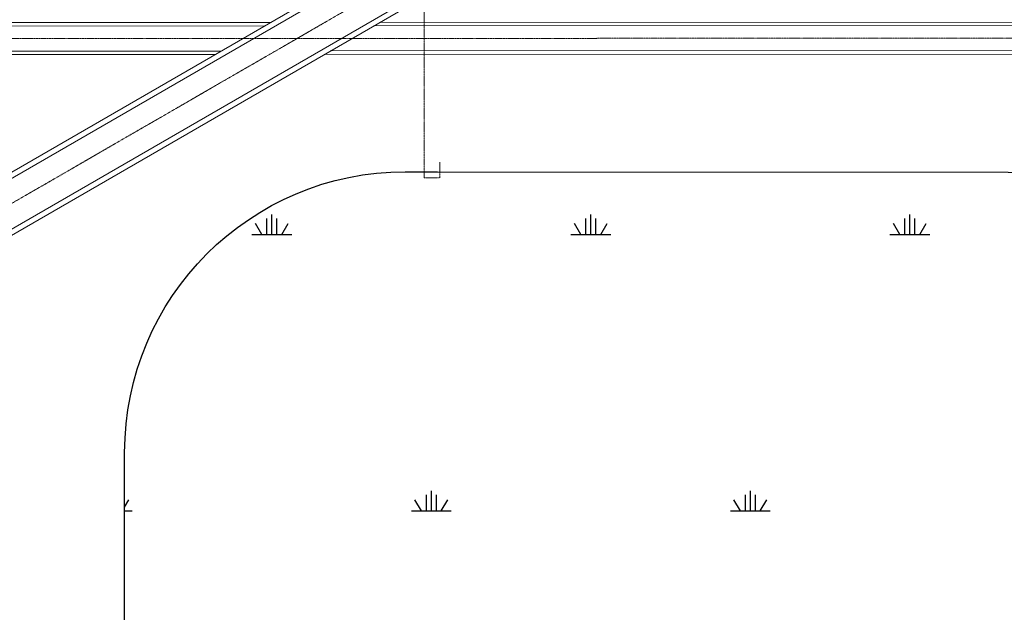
# Model space of a CAD drawing. Header units: metres. Extents: x -270273 to 328371, y -146885 to 591473.
# Tile 324 of 473: x -26161 to -10481, y 416787 to 426221. Entities that reach past the tile are written whole.
import ezdxf

# ---------------------------------------------------------------- set-up
doc = ezdxf.new("R2010")
doc.units = ezdxf.units.M
doc.linetypes.add('RI-AWZI_PROCESLEIDING', pattern=[18.450000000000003, 6, -1.8, 1.75, -1.8, 1.75, -1.8, 1.75, -1.8])
doc.linetypes.add('RI-AWZI_TERREINRIOLERING', pattern=[19.8, 6, -1.8, 2.4, -1.8, 1.8, -1.8, 2.4, -1.8])
for name, color, linetype, lineweight in [('B-CO-BC-BETONVORM-G', 50, 'Continuous', 18), ('B-XX-RI-AWZI_PROCESLEIDING-G', 30, 'RI-AWZI_PROCESLEIDING', 18), ('B-XX-RI-AWZI_TERREINRIOLERING-G', 211, 'RI-AWZI_TERREINRIOLERING', 18)]:
    doc.layers.add(name, color=color, linetype=linetype, lineweight=lineweight)
doc.layers.add('B-XX-GR-KRUIDEN-G', color=98, linetype='Continuous')
doc.layers.add('B-XX-VH-KANTVERHARDING-G', color=253, linetype='Continuous')

msp = doc.modelspace()

# ---------------------------------------------------------------- hatches: boundary and pattern name
at = {"layer": 'B-XX-GR-KRUIDEN-G'}
h = msp.add_hatch(dxfattribs=at)
h.set_pattern_fill('SWAMP', color=256, scale=200, angle=-97.45749169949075, style=0)
h.set_pattern_definition([(0.01238424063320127, (-169787.0595620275, 422764.2241633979), (2539.049028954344, 4399.948907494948), [635.0000000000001, -4445.000000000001]), (90.01238424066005, (-169469.5595694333, 422764.2927898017), (-2540.950852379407, 4398.850886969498), [317.4999999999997, -8481.31999999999]), (90.01238424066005, (-169390.1835712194, 422764.3099464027), (-2540.950852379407, 4398.850886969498), [253.9999999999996, -8544.81999999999]), (90.01238424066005, (-169548.9355676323, 422764.2756329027), (-2540.950852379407, 4398.850886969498), [253.9999999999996, -8544.81999999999]), (60.01238424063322, (-169310.8095732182, 422764.3271028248), (-2540.943014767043, 4398.855414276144), [203.2, -4876.799999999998]), (120.0123842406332, (-169628.3095657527, 422764.2584764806), (-5079.992043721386, -1.093493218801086), [203.2, -4876.799999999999])])
edge = h.paths.add_edge_path()
edge.add_line((-24533.25775137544, 391711.8077829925), (-24489.4541806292, 419330.4827747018))
edge.add_arc((-19999.91948965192, 419323.362315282), 4489.540337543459, 135.1156402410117, 179.9091282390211, ccw=False)
edge.add_arc((-19978.83125783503, 419302.3590370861), 4519.303590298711, 84.04228439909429, 135.1156402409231, ccw=False)
edge.add_line((-19509.75251103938, 423797.2528146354), (-3182.49069079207, 423788.0231437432))
edge.add_line((-3182.490690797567, 423788.0231436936), (-3180.484779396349, 414507.6596293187))
edge.add_arc((-2080.484754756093, 414507.897387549), 1100.000050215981, 180.0123841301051, 225.0123820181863)
edge.add_arc((-2080.484825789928, 414507.8973164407), 1099.999949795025, 225.0123820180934, 270.0123842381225)
edge.add_line((-2080.247065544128, 413407.8973924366), (12859.75258535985, 413411.1266098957))
edge.add_arc((12859.51485738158, 414511.1265728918), 1099.999988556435, -89.9876174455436, 0.01238364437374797)
edge.add_line((13959.51482027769, 414511.3643217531), (13957.51180642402, 423778.3340370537))
edge.add_line((13957.51180639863, 423778.3340369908), (25936.32206115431, 423771.562511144))
edge.add_arc((25942.15832622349, 434405.5420098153), 10633.98110032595, -90.03144573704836, -47.10825301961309)
edge.add_arc((26882.199413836, 433393.6450623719), 9252.817576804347, -47.10825301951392, 2.623037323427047)
edge.add_line((36125.32234750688, 433817.0969989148), (36133.50202193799, 442586.3717355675))
edge.add_line((36133.50202196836, 442586.3717354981), (38806.61335758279, 442589.5690444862))
edge.add_line((38806.61335761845, 442589.5690445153), (38811.53167870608, 419834.9209740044))
edge.add_line((38811.5316786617, 419834.9209739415), (36129.78067758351, 413190.6010720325))
edge.add_line((36129.78067758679, 413190.6010721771), (36134.23900752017, 392564.105145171))
edge.add_line((36134.2390075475, 392564.1051450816), (25907.30986468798, 392561.8946375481))
edge.add_line((25907.30986469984, 392561.8946375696), (8947.759008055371, 392085.1724379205))
edge.add_line((8947.759008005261, 392085.1724378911), (-4630.92578147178, 391198.381129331))
edge.add_line((-4630.92578138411, 391198.3811293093), (-17313.68399267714, 390611.1929535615))
edge.add_line((-17313.68399272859, 390611.1929537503), (-24450.8478285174, 391708.6435588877))
edge.add_line((-24450.84782858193, 391708.6435587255), (-24533.26279817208, 391708.6257450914))

# ---------------------------------------------------------------- linework, layer by layer
at = {"layer": 'B-CO-BC-BETONVORM-G'}
for points in [[(-36402.76923447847, 417954.5840095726), (-27450.30717928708, 423127.0029997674), (-27450.28872767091, 423127.0136598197), (-13583.77124029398, 431138.6047857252, 0.1387425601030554), (-13293.46000240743, 431437.3021109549)], [(-36358.82844135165, 417881.8042853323), (-27407.7842900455, 423053.4040603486), (-27407.76940773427, 423053.412658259), (-13541.24833886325, 431065.0058533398, 0.1523591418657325), (-13198.20076906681, 431437.331745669)], [(-35996.96308547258, 417282.4418505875), (-27057.59579046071, 422447.295146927), (-27057.61030210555, 422447.2867630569), (-13191.05973993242, 430458.896997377, 0.2053687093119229), (-12459.68740043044, 431437.5614948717)], [(-35953.02229233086, 417209.662126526), (-27015.07290124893, 422373.6962074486), (-27015.09098219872, 422373.6857614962), (-13148.5368386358, 430385.2980647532, 0.2086374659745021), (-12372.3755042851, 431437.5886571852)]]:
    msp.add_lwpolyline(points, format="xyb", dxfattribs=at)
at = {"layer": 'B-XX-RI-AWZI_PROCESLEIDING-G'}
msp.add_lwpolyline([(-36177.89576330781, 417582.1230679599), (-27232.69004032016, 422750.349603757, 4.457215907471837e-08), (-27232.68985487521, 422750.3497106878), (-13366.15403954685, 430761.9514252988, 0.2679491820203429), (-12766.47740998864, 431801.3684943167), (-12766.72564776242, 432599.3127217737)], format="xyb", dxfattribs=at)
at = {"layer": 'B-XX-RI-AWZI_TERREINRIOLERING-G'}
for points in [[(-19972.37323278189, 430006.0154790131), (-19972.42726905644, 430256.0154732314), (-19722.42727504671, 430256.0695097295), (-19721.4904961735, 425922.0558824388)], [(-32239.64857278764, 425919.6617479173), (-20871.57002750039, 425923.1983193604), (24585.34867726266, 425937.3398155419)]]:
    msp.add_lwpolyline(points, dxfattribs=at)
at = {"layer": 'B-XX-RI-AWZI_TERREINRIOLERING-G', "linetype": 'Continuous'}
for points in [[(-32239.72790254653, 426174.6617356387), (-22169.97625990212, 426177.7944018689)], [(-20429.97646218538, 426178.3357099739), (24585.26934763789, 426192.3398032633)], [(-32239.71079209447, 426119.6617383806), (-22265.22193075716, 426122.7647686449)], [(-20525.22213310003, 426123.3060768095), (24585.28645800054, 426137.3398058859)], [(-32239.58635345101, 425719.6617577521), (-22957.91771939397, 425722.5492539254)], [(-21217.91792196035, 425723.0905620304), (24585.41089655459, 425737.3398252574)], [(-32239.56924311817, 425664.6617603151), (-23053.16339047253, 425667.5196207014)], [(-21313.1635928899, 425668.0609288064), (24585.42800687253, 425682.33982788)]]:
    msp.add_lwpolyline(points, dxfattribs=at)
at = {"layer": 'B-XX-RI-AWZI_TERREINRIOLERING-G', "flags": 128}
msp.add_lwpolyline([(-19471.31524683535, 423952.9446756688), (-19471.26121036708, 423702.9446815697), (-19721.26120467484, 423702.8906451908), (-19721.74119094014, 425923.5560272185)], dxfattribs=at)
at = {"layer": 'B-XX-VH-KANTVERHARDING-G'}
msp.add_lwpolyline([(-25063.29476602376, 391711.8470766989), (-24533.2565408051, 391711.8077828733), (-24487.9498039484, 412363.2483261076), (-24489.45418059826, 419330.4827745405, -0.414213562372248), (-20020.42045666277, 423801.4488417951), (-19509.75251089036, 423797.2528145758), (25936.32206127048, 423771.5625111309, 0.427849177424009), (36125.32234756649, 433817.0969998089), (36139.38631159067, 448894.8075424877, 0.4213483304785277), (26087.08760680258, 459093.7700264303), (-20270.5153555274, 459143.9755043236, -0.4056557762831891), (-25065.78419175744, 464123.4757590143), (-24911.48920626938, 502084.5462004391), (-40389.59604468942, 502066.3385708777)], format="xyb", dxfattribs=at)

doc.saveas('drawing.dxf')
